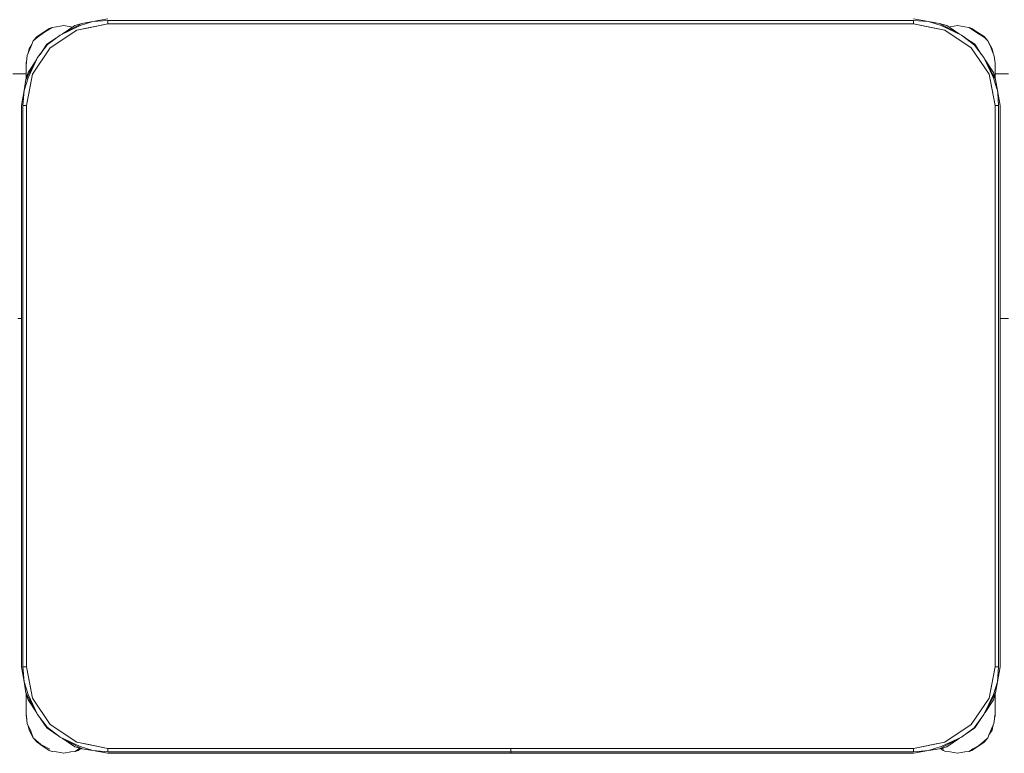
# Model space of a CAD drawing. Header units: millimetres. Extents: x -261 to 187, y -214 to 106.
# Tile 414 of 656: x -188.11 to -187.506, y -75.73 to -75.281. Entities that reach past the tile are written whole.
import ezdxf

# ---------------------------------------------------------------- set-up
doc = ezdxf.new("R2010")
doc.units = ezdxf.units.MM
doc.header["$LTSCALE"] = 0.005
doc.header["$MEASUREMENT"] = 0
doc.layers.add('IFC-Elemento de mobília-Contorno', color=9, linetype='Continuous', lineweight=5)
doc.layers.add('IFC-Viga-Contorno', color=9, linetype='Continuous', lineweight=5)

msp = doc.modelspace()

# ---------------------------------------------------------------- linework, layer by layer
at = {"layer": 'IFC-Elemento de mobília-Contorno', "lineweight": 5}
for p, q in [((-188.0849, -75.29015), (-188.07149, -75.283)), ((-188.07588, -75.28428), (-188.07149, -75.283)), ((-188.07251, -75.28432), (-188.06477, -75.28187)), ((-188.07149, -75.283), (-188.06477, -75.28187)), ((-188.06477, -75.28187), (-188.0556, -75.28025)), ((-188.06477, -75.28187), (-188.0556, -75.28113)), ((-188.0556, -75.28113), (-187.5616, -75.28113)), ((-188.0556, -75.28325), (-188.0556, -75.28113)), ((-188.0556, -75.28325), (-188.0556, -75.28219)), ((-187.5616, -75.28025), (-187.55242, -75.28187)), ((-187.5616, -75.28113), (-187.55242, -75.28187)), ((-187.5616, -75.28325), (-187.5616, -75.28113)), ((-187.5616, -75.28325), (-187.5616, -75.28219)), ((-187.55242, -75.28187), (-187.54469, -75.28432)), ((-187.55242, -75.28187), (-187.5457, -75.283)), ((-187.5457, -75.283), (-187.54132, -75.28428)), ((-187.5457, -75.283), (-187.54452, -75.28365)), ((-187.5457, -75.283), (-187.5323, -75.29015)), ((-188.09899, -75.29098), (-188.09525, -75.28849)), ((-188.09899, -75.29167), (-188.09518, -75.28868)), ((-188.09525, -75.28849), (-188.09152, -75.286)), ((-188.09518, -75.28868), (-188.08983, -75.28537)), ((-188.09152, -75.286), (-188.08983, -75.28537)), ((-188.09095, -75.29789), (-188.07473, -75.28706)), ((-188.08983, -75.28537), (-188.08712, -75.28512)), ((-188.08712, -75.28512), (-188.08272, -75.28424)), ((-188.0849, -75.29015), (-188.07251, -75.28432)), ((-188.08368, -75.2895), (-188.07588, -75.28428)), ((-188.08272, -75.28424), (-188.07832, -75.28512)), ((-188.07832, -75.28512), (-188.07728, -75.28522)), ((-188.07473, -75.28706), (-188.0556, -75.28325)), ((-188.07473, -75.28706), (-188.06729, -75.28558)), ((-188.06729, -75.28558), (-188.0556, -75.28325)), ((-188.0556, -75.28325), (-187.5616, -75.28325)), ((-187.5616, -75.28325), (-187.5499, -75.28558)), ((-187.5616, -75.28325), (-187.54246, -75.28706)), ((-187.5499, -75.28558), (-187.54246, -75.28706)), ((-187.54469, -75.28432), (-187.5323, -75.29015)), ((-187.54246, -75.28706), (-187.52624, -75.29789)), ((-187.54132, -75.28428), (-187.53351, -75.2895)), ((-187.53995, -75.2852), (-187.53912, -75.28512)), ((-187.53912, -75.28512), (-187.53472, -75.28424)), ((-187.53472, -75.28424), (-187.53032, -75.28512)), ((-187.53032, -75.28512), (-187.52762, -75.28537)), ((-187.52762, -75.28537), (-187.52428, -75.28765)), ((-187.52762, -75.28537), (-187.52592, -75.286)), ((-187.52592, -75.286), (-187.52219, -75.28849)), ((-187.52428, -75.28765), (-187.51824, -75.29165)), ((-187.52219, -75.28849), (-187.51846, -75.29098)), ((-188.10287, -75.29723), (-188.10133, -75.29372)), ((-188.10133, -75.29372), (-188.09899, -75.29098)), ((-188.10133, -75.29372), (-188.09899, -75.29167)), ((-188.09307, -75.29577), (-188.08708, -75.29177)), ((-188.09265, -75.29591), (-188.0849, -75.29015)), ((-187.5323, -75.29015), (-187.52426, -75.2962)), ((-187.5323, -75.29015), (-187.53028, -75.29165)), ((-187.53036, -75.2916), (-187.52412, -75.29577)), ((-187.51846, -75.29098), (-187.51612, -75.29372)), ((-187.51824, -75.29165), (-187.51612, -75.29372)), ((-187.51612, -75.29372), (-187.51423, -75.29757)), ((-187.51612, -75.29372), (-187.51347, -75.29844)), ((-188.1051, -75.30254), (-188.10287, -75.29723)), ((-188.10451, -75.30112), (-188.10397, -75.29844)), ((-188.10397, -75.29844), (-188.10231, -75.29595)), ((-188.10179, -75.31412), (-188.09095, -75.29789)), ((-188.0987, -75.30394), (-188.09265, -75.29591)), ((-188.09723, -75.30199), (-188.09307, -75.29577)), ((-187.52624, -75.29789), (-187.5154, -75.31412)), ((-187.52426, -75.2962), (-187.51849, -75.30394)), ((-187.52412, -75.29577), (-187.52012, -75.30176)), ((-187.51423, -75.29757), (-187.51223, -75.30306)), ((-187.51347, -75.29844), (-187.51295, -75.30109)), ((-188.10585, -75.31735), (-188.0987, -75.30394)), ((-188.10572, -75.30845), (-188.1051, -75.30254)), ((-188.10572, -75.30725), (-188.10545, -75.3059)), ((-188.10572, -75.30725), (-188.10554, -75.30667)), ((-188.10572, -75.30725), (-188.10554, -75.30667)), ((-188.10572, -75.31222), (-188.10572, -75.30725)), ((-188.10456, -75.31297), (-188.09936, -75.30518)), ((-188.10453, -75.31634), (-188.0987, -75.30394)), ((-188.0987, -75.30394), (-188.09718, -75.30191)), ((-187.51849, -75.30394), (-187.51266, -75.31634)), ((-187.51849, -75.30394), (-187.51135, -75.31735)), ((-187.51784, -75.30518), (-187.51263, -75.31297)), ((-187.51223, -75.30306), (-187.51172, -75.30725)), ((-187.51172, -75.31222), (-187.51172, -75.30725)), ((-187.51172, -75.31608), (-187.51172, -75.30725)), ((-188.10585, -75.31735), (-188.10456, -75.31297)), ((-188.10572, -75.30965), (-188.10572, -75.30845)), ((-188.10572, -75.31094), (-188.10572, -75.30965)), ((-188.10572, -75.31222), (-188.10572, -75.31094)), ((-188.10572, -75.31693), (-188.10572, -75.31222)), ((-187.51263, -75.31297), (-187.51135, -75.31735)), ((-187.51172, -75.30974), (-187.51172, -75.30849)), ((-187.51172, -75.31098), (-187.51172, -75.30974)), ((-187.51172, -75.31222), (-187.51172, -75.31098)), ((-187.51172, -75.31608), (-187.51172, -75.31222)), ((-188.10697, -75.32407), (-188.10453, -75.31634)), ((-188.10697, -75.32407), (-188.10585, -75.31735)), ((-188.10585, -75.31735), (-188.1052, -75.31616)), ((-188.10572, -75.31693), (-188.10572, -75.31523)), ((-188.1056, -75.33325), (-188.10179, -75.31412)), ((-188.10327, -75.32156), (-188.10179, -75.31412)), ((-187.5154, -75.31412), (-187.51392, -75.32156)), ((-187.5154, -75.31412), (-187.5116, -75.33325)), ((-187.51266, -75.31634), (-187.51077, -75.32236)), ((-187.51172, -75.31608), (-187.51172, -75.31523)), ((-187.51135, -75.31735), (-187.51022, -75.32407)), ((-188.1086, -75.33325), (-188.10697, -75.32407)), ((-188.10772, -75.33325), (-188.10697, -75.32407)), ((-188.1056, -75.33325), (-188.10327, -75.32156)), ((-187.51392, -75.32156), (-187.5116, -75.33325)), ((-187.51077, -75.32236), (-187.51022, -75.32407)), ((-187.51022, -75.32407), (-187.51008, -75.32578)), ((-187.51022, -75.32407), (-187.5086, -75.33325)), ((-187.51008, -75.32578), (-187.50948, -75.33325)), ((-188.1086, -75.67725), (-188.1086, -75.33325)), ((-188.10772, -75.67725), (-188.10772, -75.33325)), ((-188.10772, -75.33325), (-188.1056, -75.33325)), ((-188.10666, -75.33325), (-188.1056, -75.33325)), ((-188.1056, -75.67725), (-188.1056, -75.33325)), ((-187.5116, -75.33325), (-187.51054, -75.33325)), ((-187.5116, -75.67725), (-187.5116, -75.33325)), ((-187.5116, -75.33325), (-187.50948, -75.33325)), ((-187.50948, -75.67725), (-187.50948, -75.33325)), ((-187.5086, -75.67725), (-187.5086, -75.33325)), ((-188.1086, -75.67725), (-188.10697, -75.68643)), ((-188.10772, -75.67725), (-188.10697, -75.68643)), ((-188.10772, -75.67725), (-188.1056, -75.67725)), ((-188.10666, -75.67725), (-188.1056, -75.67725)), ((-188.1056, -75.67725), (-188.10179, -75.69638)), ((-188.1056, -75.67725), (-188.10327, -75.68894)), ((-187.5154, -75.69638), (-187.5116, -75.67725)), ((-187.51392, -75.68894), (-187.5116, -75.67725)), ((-187.5116, -75.67725), (-187.50948, -75.67725)), ((-187.5116, -75.67725), (-187.51054, -75.67725)), ((-187.51022, -75.68643), (-187.50948, -75.67725)), ((-187.51022, -75.68643), (-187.5086, -75.67725)), ((-188.10697, -75.68643), (-188.10453, -75.69416)), ((-188.10697, -75.68643), (-188.10585, -75.69314)), ((-187.51266, -75.69416), (-187.51022, -75.68643)), ((-187.51135, -75.69314), (-187.51022, -75.68643)), ((-188.10585, -75.69314), (-188.10456, -75.69753)), ((-188.10585, -75.69314), (-188.10572, -75.69337)), ((-188.10585, -75.69314), (-188.0987, -75.70655)), ((-188.10572, -75.70226), (-188.10572, -75.69356)), ((-188.10572, -75.69605), (-188.10572, -75.69356)), ((-188.10327, -75.68894), (-188.10179, -75.69638)), ((-187.51849, -75.70655), (-187.51135, -75.69314)), ((-187.5154, -75.69638), (-187.51392, -75.68894)), ((-187.51263, -75.69753), (-187.51135, -75.69314)), ((-187.512, -75.69434), (-187.51135, -75.69314)), ((-188.10572, -75.69915), (-188.10572, -75.69605)), ((-188.10456, -75.69753), (-188.09936, -75.70532)), ((-188.10453, -75.69416), (-188.0987, -75.70655)), ((-188.10179, -75.69638), (-188.09095, -75.7126)), ((-187.52624, -75.7126), (-187.5154, -75.69638)), ((-187.51849, -75.70655), (-187.51266, -75.69416)), ((-187.51784, -75.70532), (-187.51263, -75.69753)), ((-187.51172, -75.70725), (-187.51172, -75.69441)), ((-187.51172, -75.70226), (-187.51172, -75.69441)), ((-187.51172, -75.69605), (-187.51172, -75.69441)), ((-187.51172, -75.69915), (-187.51172, -75.69605)), ((-188.10572, -75.70725), (-188.10572, -75.70226)), ((-188.10572, -75.70355), (-188.10572, -75.70226)), ((-188.10572, -75.70484), (-188.10572, -75.70355)), ((-188.10572, -75.70604), (-188.10572, -75.70484)), ((-187.51172, -75.70725), (-187.51172, -75.70226)), ((-187.51172, -75.70355), (-187.51172, -75.70226)), ((-187.51172, -75.70484), (-187.51172, -75.70355)), ((-187.51172, -75.70604), (-187.51172, -75.70484)), ((-188.10572, -75.70604), (-188.10503, -75.71193)), ((-188.10572, -75.70725), (-188.10538, -75.70897)), ((-188.10572, -75.70725), (-188.1055, -75.70792)), ((-188.10572, -75.70725), (-188.1055, -75.70792)), ((-188.0987, -75.70655), (-188.09294, -75.7143)), ((-188.09708, -75.70874), (-188.09307, -75.71473)), ((-187.52455, -75.71459), (-187.51849, -75.70655)), ((-187.52412, -75.71473), (-187.51997, -75.70851)), ((-187.52002, -75.70858), (-187.51849, -75.70655)), ((-187.51241, -75.71193), (-187.51172, -75.70604)), ((-187.51207, -75.70897), (-187.51172, -75.70725)), ((-187.51194, -75.70792), (-187.51172, -75.70725)), ((-187.51194, -75.70792), (-187.51172, -75.70725)), ((-188.10503, -75.71193), (-188.10287, -75.71677)), ((-188.1046, -75.7129), (-188.10397, -75.71604)), ((-188.10397, -75.71604), (-188.10133, -75.72076)), ((-188.10287, -75.71677), (-188.10133, -75.72076)), ((-188.09307, -75.71473), (-188.08688, -75.71887)), ((-188.09294, -75.7143), (-188.0849, -75.72036)), ((-188.09095, -75.7126), (-188.07473, -75.72344)), ((-187.54246, -75.72344), (-187.52624, -75.7126)), ((-187.5323, -75.72036), (-187.52455, -75.71459)), ((-187.53007, -75.7187), (-187.52412, -75.71473)), ((-187.51612, -75.72076), (-187.51458, -75.71677)), ((-187.51542, -75.71896), (-187.51347, -75.71604)), ((-187.51458, -75.71677), (-187.51241, -75.71193)), ((-187.51347, -75.71604), (-187.51285, -75.7129)), ((-188.10133, -75.72076), (-188.09899, -75.72351)), ((-188.10133, -75.72076), (-188.09674, -75.72487)), ((-188.09899, -75.72351), (-188.09525, -75.726)), ((-188.08696, -75.71881), (-188.0849, -75.72036)), ((-188.0849, -75.72036), (-188.07251, -75.72618)), ((-188.0849, -75.72036), (-188.07149, -75.72749)), ((-188.08365, -75.72102), (-188.07588, -75.72622)), ((-188.07473, -75.72344), (-188.0556, -75.72725)), ((-188.07473, -75.72344), (-188.06729, -75.72492)), ((-187.5616, -75.72725), (-187.54246, -75.72344)), ((-187.5499, -75.72492), (-187.54246, -75.72344)), ((-187.5457, -75.72749), (-187.5323, -75.72036)), ((-187.54469, -75.72618), (-187.5323, -75.72036)), ((-187.54132, -75.72622), (-187.53355, -75.72102)), ((-187.52219, -75.726), (-187.51846, -75.72351)), ((-187.52181, -75.72573), (-187.51846, -75.72279)), ((-187.51846, -75.72351), (-187.51612, -75.72076)), ((-187.51846, -75.72279), (-187.51612, -75.72076)), ((-188.09674, -75.72487), (-188.09117, -75.72768)), ((-188.09525, -75.726), (-188.09152, -75.7285)), ((-188.09152, -75.7285), (-188.08983, -75.72912)), ((-188.08983, -75.72912), (-188.08712, -75.72937)), ((-188.08712, -75.72937), (-188.08272, -75.73024)), ((-188.08272, -75.73024), (-188.07832, -75.72937)), ((-188.07832, -75.72937), (-188.07562, -75.72912)), ((-188.07588, -75.72622), (-188.07149, -75.72749)), ((-188.07562, -75.72912), (-188.07337, -75.72756)), ((-188.07562, -75.72912), (-188.07392, -75.7285)), ((-188.07392, -75.7285), (-188.07214, -75.7273)), ((-188.07337, -75.72756), (-188.07261, -75.72717)), ((-188.07268, -75.72685), (-188.07149, -75.72749)), ((-188.07251, -75.72618), (-188.06477, -75.72862)), ((-188.07149, -75.72749), (-188.06477, -75.72862)), ((-188.06729, -75.72492), (-188.0556, -75.72725)), ((-188.06477, -75.72862), (-188.0556, -75.72937)), ((-188.06477, -75.72862), (-188.0556, -75.73025)), ((-188.0556, -75.72937), (-188.0556, -75.72725)), ((-188.0556, -75.72831), (-188.0556, -75.72725)), ((-188.0556, -75.72725), (-187.5616, -75.72725)), ((-188.0556, -75.72937), (-187.80865, -75.72937)), ((-187.80865, -75.7284), (-187.80865, -75.72725)), ((-187.80865, -75.72937), (-187.80865, -75.7284)), ((-187.80865, -75.73002), (-187.80865, -75.72937)), ((-187.80855, -75.7284), (-187.80855, -75.72725)), ((-187.80855, -75.72937), (-187.80855, -75.7284)), ((-187.80855, -75.72937), (-187.5616, -75.72937)), ((-187.80855, -75.73002), (-187.80855, -75.72937)), ((-187.5616, -75.72725), (-187.5499, -75.72492)), ((-187.5616, -75.72831), (-187.5616, -75.72725)), ((-187.5616, -75.72937), (-187.5616, -75.72725)), ((-187.5616, -75.72937), (-187.55242, -75.72862)), ((-187.5616, -75.73025), (-187.55242, -75.72862)), ((-187.55242, -75.72862), (-187.54469, -75.72618)), ((-187.55242, -75.72862), (-187.5457, -75.72749)), ((-187.5457, -75.72749), (-187.54132, -75.72622)), ((-187.54523, -75.72736), (-187.54352, -75.7285)), ((-187.54433, -75.72709), (-187.54317, -75.72768)), ((-187.54352, -75.7285), (-187.54183, -75.72912)), ((-187.54183, -75.72912), (-187.53912, -75.72937)), ((-187.53912, -75.72937), (-187.53472, -75.73024)), ((-187.53472, -75.73024), (-187.53032, -75.72937)), ((-187.53032, -75.72937), (-187.52762, -75.72912)), ((-187.52762, -75.72912), (-187.52537, -75.72756)), ((-187.52762, -75.72912), (-187.52592, -75.7285)), ((-187.52592, -75.7285), (-187.52219, -75.726)), ((-187.52537, -75.72756), (-187.52181, -75.72573)), ((-188.0556, -75.73025), (-187.80865, -75.73025)), ((-187.80865, -75.73025), (-187.80865, -75.73002)), ((-187.80855, -75.73025), (-187.80855, -75.73002)), ((-187.80855, -75.73025), (-187.5616, -75.73025))]:
    msp.add_line(p, q, dxfattribs=at)
at = {"layer": 'IFC-Viga-Contorno', "lineweight": 5}
for p, q in [((-188.11389, -75.31389), (-188.10572, -75.31389)), ((-187.51172, -75.31389), (-187.50344, -75.31389)), ((-188.11077, -75.46389), (-188.1086, -75.46389)), ((-187.5086, -75.46389), (-187.50344, -75.46389))]:
    msp.add_line(p, q, dxfattribs=at)

doc.saveas('drawing.dxf')
